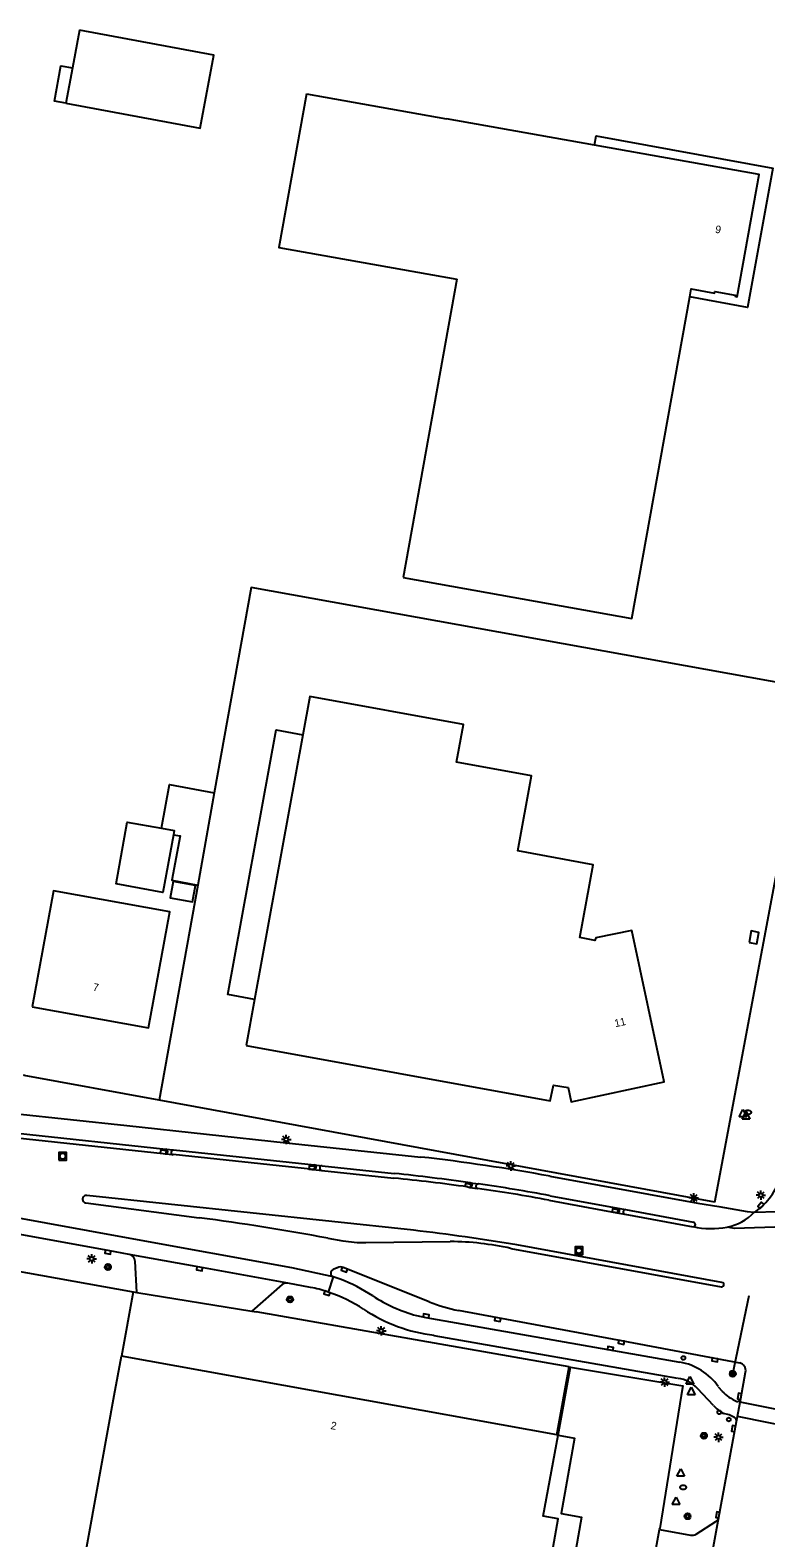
# Model space of a CAD drawing. Extents: x 130998 to 133001, y 398999 to 403002.
# Drawn here: x 132608 to 132704.3, y 399481.4 to 399678.8 of the extents above; entities that cross this region are included whole.
import ezdxf

# ---------------------------------------------------------------- set-up
doc = ezdxf.new("R2010")
doc.units = 0
for name, color, linetype in [('gg-afsc-hekwerk', 7, 'Continuous'), ('gg-afsc-muur', 7, 'Continuous'), ('gg-anno-huisnummerreeks BGT', 7, 'Continuous'), ('gg-bbg-bijgebouw', 7, 'Continuous'), ('gg-bbg-gedigitaliseerde bebouwing', 7, 'Continuous'), ('gg-bbg-gedigitaliseerde bijgebouw', 7, 'Continuous'), ('gg-bbg-hoofdgebouw', 7, 'Continuous'), ('gg-bbg-luifel en loopbrug', 7, 'Continuous'), ('gg-bbg-tussenscheiding', 7, 'Continuous'), ('gg-knt-verharding', 7, 'Continuous'), ('gg-knt-verharding nz', 7, 'Continuous'), ('gt-grn-weggrens', 7, 'Continuous'), ('gt-knt-lijn portaal', 7, 'Continuous'), ('gt-symb-boom', 7, 'Continuous'), ('gt-symb-brandkraan', 7, 'Continuous'), ('gt-symb-drukknoppaal', 7, 'Continuous'), ('gt-symb-kolk', 7, 'Continuous'), ('gt-symb-lichtmast', 7, 'Continuous'), ('gt-symb-portaalmast', 7, 'Continuous'), ('gt-symb-rioolschacht', 7, 'Continuous'), ('gt-symb-verkeersregelinstallatiepaal', 7, 'Continuous'), ('gt-symb-waterafsluiter', 7, 'Continuous')]:
    doc.layers.add(name, color=color, linetype=linetype)

# ---------------------------------------------------------------- blocks, each defined once
blk = doc.blocks.new('gt0-RS')
at = {"layer": 'gt-symb-rioolschacht'}
blk.add_lwpolyline([(-0.5, -0.5), (0.5, -0.5), (0.5, 0.5), (-0.5, 0.5)], close=True, dxfattribs=at)
blk.add_circle((0, 0), 0.375, dxfattribs=at)
blk = doc.blocks.new('gt0-KOLK')
at = {"layer": 'gt-symb-kolk'}
blk.add_lwpolyline([(0, 0), (0.37, 0), (0.37, 0.4), (-0.38, 0.4), (-0.38, 0), (0, 0)], dxfattribs=at)
blk = doc.blocks.new('gt0-LMAST')
at = {"layer": 'gt-symb-lichtmast'}
for p, q in [((-0.18, 0.17), (-0.45, 0.44)), ((-0.01, 0.25), (-0.01, 0.62)), ((0.17, 0.17), (0.44, 0.44)), ((-0.26, 0), (-0.63, 0)), ((-0.18, -0.18), (-0.45, -0.45)), ((-0.01, -0.25), (-0.01, -0.63)), ((0.44, -0.45), (0.17, -0.18)), ((0.24, 0), (0.62, 0))]:
    blk.add_line(p, q, dxfattribs=at)
blk.add_circle((-0.01, 0), 0.25, dxfattribs=at)
blk = doc.blocks.new('gt0-BOOM')
at = {"layer": 'gt-symb-boom'}
for radius in [0.4, 0.2]:
    blk.add_circle((0, 0), radius, dxfattribs=at)
blk = doc.blocks.new('gt0-WAFSL')
at = {"layer": 'gt-symb-waterafsluiter'}
for p, q in [((-0.5, -0.33), (0, 0.67)), ((0, 0.67), (0.5, -0.33)), ((0.5, -0.33), (-0.5, -0.33))]:
    blk.add_line(p, q, dxfattribs=at)
blk = doc.blocks.new('gt0-BR')
at = {"layer": 'gt-symb-brandkraan'}
for centre, radius, start, end in [((-0.24, 0), 0.206, 107.5669, 252.4331), ((0.6, -2.66), 3, 106.892, 107.5669), ((0, -0.69), 0.938, 73.108, 106.892), ((-0.6, -2.66), 3, 72.4331, 73.108), ((0.24, 0), 0.206, 287.567, 72.4331), ((0.6, 2.66), 3, 252.4331, 253.108), ((0, 0.69), 0.938, 253.108, 286.8921), ((-0.6, 2.66), 3, 286.8921, 287.567)]:
    blk.add_arc(centre, radius, start, end, dxfattribs=at)
blk = doc.blocks.new('gt0-DPAAL')
at = {"layer": 'gt-symb-drukknoppaal'}
blk.add_circle((0, 0), 0.25, dxfattribs=at)
blk = doc.blocks.new('gt0-VIPAAL')
at = {"layer": 'gt-symb-verkeersregelinstallatiepaal'}
blk.add_circle((0, 0), 0.25, dxfattribs=at)
blk = doc.blocks.new('gt0-PORTM')
at = {"layer": 'gt-symb-portaalmast'}
for radius in [0.4, 0.33, 0.27, 0.21, 0.15]:
    blk.add_circle((0, 0), radius, dxfattribs=at)

msp = doc.modelspace()

# ---------------------------------------------------------------- linework, layer by layer
at = {"layer": 'gg-afsc-hekwerk'}
for p, q in [((132697.6, 399525.33), (132706.9, 399574.84)), ((132629.93, 399566.84), (132624.88, 399538.68)), ((132697.6, 399525.33), (132624.88, 399538.68)), ((132621.96, 399513.51), (132637.01, 399511.05)), ((132637.01, 399511.05), (132637.58, 399510.96)), ((132678.55, 399503.76), (132637.58, 399510.96)), ((132690.39, 399482.46), (132690.41, 399482.58)), ((132689.42, 399477.2), (132690.39, 399482.46))]:
    msp.add_line(p, q, dxfattribs=at)
for points in [[(132710.22, 399592.55), (132636.92, 399605.81), (132632.09, 399578.92)], [(132624.88, 399538.68), (132607.19, 399541.92), (132607.21, 399542.04)]]:
    msp.add_lwpolyline(points, dxfattribs=at)
at = {"layer": 'gg-afsc-muur'}
for p, q in [((132676.92, 399494.84), (132678.55, 399503.76)), ((132677.1, 399494.81), (132678.73, 399503.73)), ((132678.55, 399503.76), (132678.73, 399503.73)), ((132693.4, 399501.02), (132693.23, 399500)), ((132693.23, 399500), (132690.41, 399482.58))]:
    msp.add_line(p, q, dxfattribs=at)
msp.add_lwpolyline([(132678.73, 399503.73), (132693.44, 399501.27), (132693.4, 399501.02)], dxfattribs=at)
at = {"layer": 'gg-bbg-bijgebouw'}
msp.add_line((132621.47, 399513.6), (132619.95, 399505.14), dxfattribs=at)
for points in [[(132702.12, 399559.3), (132703.11, 399559.12), (132703.38, 399560.63), (132702.38, 399560.82), (132702.12, 399559.3)], [(132601.52, 399517.03), (132601.55, 399517.17), (132621.47, 399513.6)]]:
    msp.add_lwpolyline(points, dxfattribs=at)
at = {"layer": 'gg-bbg-gedigitaliseerde bebouwing'}
msp.add_line((132644.15, 399670.43), (132662.51, 399667.15), dxfattribs=at)
msp.add_lwpolyline([(132644.15, 399670.43), (132640.56, 399650.32), (132663.83, 399646.17)], dxfattribs=at)
at = {"layer": 'gg-bbg-gedigitaliseerde bijgebouw'}
for p, q in [((132614.44, 399678.75), (132613.52, 399673.82)), ((132613.52, 399673.82), (132612.66, 399669.19))]:
    msp.add_line(p, q, dxfattribs=at)
for points in [[(132612.66, 399669.19), (132630.27, 399665.91), (132632.05, 399675.47), (132614.44, 399678.75)], [(132626.75, 399573.41), (132625.38, 399565.87), (132619.24, 399566.99), (132620.71, 399575.08), (132625.19, 399574.27)], [(132625.19, 399574.27), (132626.85, 399573.97), (132626.75, 399573.41)], [(132626.71, 399567.31), (132626.31, 399565.16), (132629.23, 399564.62), (132629.63, 399566.78), (132626.71, 399567.31)]]:
    msp.add_lwpolyline(points, dxfattribs=at)
at = {"layer": 'gg-bbg-hoofdgebouw'}
for p, q in [((132681.87, 399663.7), (132662.51, 399667.15)), ((132663.83, 399646.17), (132656.8, 399607.11)), ((132643.68, 399586.51), (132637.35, 399551.87)), ((132637.35, 399551.87), (132636.25, 399545.82)), ((132676.92, 399494.84), (132619.95, 399505.14)), ((132676.92, 399494.84), (132677.1, 399494.81))]:
    msp.add_line(p, q, dxfattribs=at)
for points in [[(132694.34, 399643.82), (132694.53, 399644.88), (132697.58, 399644.32), (132697.62, 399644.52), (132700.29, 399644.06), (132700.28, 399643.92), (132700.55, 399643.86), (132703.44, 399659.85), (132681.87, 399663.7)], [(132656.8, 399607.11), (132686.77, 399601.72), (132694.34, 399643.82)], [(132636.25, 399545.82), (132676.07, 399538.57), (132676.48, 399540.62), (132678.4, 399540.32), (132678.79, 399538.45), (132691, 399541.09), (132686.75, 399560.9), (132682.04, 399559.91), (132681.92, 399559.57), (132679.95, 399559.96), (132681.69, 399569.5), (132671.83, 399571.3), (132673.63, 399581.13), (132663.81, 399582.93), (132664.71, 399587.84), (132644.59, 399591.52), (132643.68, 399586.51)], [(132608.28, 399550.89), (132623.5, 399548.13), (132626.26, 399563.31), (132611.04, 399566.07), (132608.28, 399550.89)], [(132670.57, 399458.71), (132674.12, 399478.29), (132676.08, 399477.94), (132677.13, 399483.86), (132675.16, 399484.21), (132677.1, 399494.81)]]:
    msp.add_lwpolyline(points, dxfattribs=at)
at = {"layer": 'gg-bbg-luifel en loopbrug'}
msp.add_line((132632.09, 399578.92), (132629.93, 399566.84), dxfattribs=at)
for points in [[(132612.66, 399669.19), (132611.17, 399669.47), (132612.01, 399674.1), (132613.52, 399673.82)], [(132681.87, 399663.7), (132682.09, 399664.91), (132705.21, 399660.7), (132701.88, 399642.45), (132694.34, 399643.82)], [(132637.35, 399551.87), (132633.88, 399552.51), (132640.19, 399587.15), (132643.68, 399586.51)], [(132625.19, 399574.27), (132626.23, 399579.99), (132632.09, 399578.92)], [(132626.75, 399573.41), (132627.62, 399573.26), (132626.56, 399567.46), (132629.93, 399566.84)], [(132677.1, 399494.81), (132679.23, 399494.43), (132677.48, 399484.56), (132680.17, 399484.08), (132678.79, 399476.35), (132676.1, 399476.83), (132672.81, 399458.31), (132670.57, 399458.71)]]:
    msp.add_lwpolyline(points, dxfattribs=at)
at = {"layer": 'gg-bbg-tussenscheiding'}
msp.add_lwpolyline([(132613.38, 399468.91), (132619, 399500), (132619.95, 399505.14)], dxfattribs=at)
at = {"layer": 'gg-knt-verharding'}
for p, q in [((132606.34, 399534.35), (132625.75, 399532.24)), ((132625.75, 399532.24), (132626.77, 399532.15)), ((132626.77, 399532.15), (132645.17, 399530.19)), ((132625.68, 399531.64), (132626.71, 399531.54)), ((132645.08, 399529.59), (132626.71, 399531.54)), ((132645.17, 399530.19), (132646.23, 399530.08)), ((132646.23, 399530.08), (132655.65, 399529.08)), ((132645.08, 399529.59), (132646.17, 399529.47)), ((132646.17, 399529.47), (132655.59, 399528.47)), ((132658.18, 399521.64), (132615.43, 399526.2)), ((132665.28, 399527.31), (132665.53, 399527.25)), ((132665.53, 399527.25), (132666.55, 399527.11)), ((132665.6, 399527.87), (132666.66, 399527.71)), ((132676.07, 399526.16), (132684.92, 399524.52)), ((132615.29, 399525.22), (132630.13, 399523.28)), ((132675.9, 399525.57), (132684.8, 399523.93)), ((132684.92, 399524.52), (132685.92, 399524.35)), ((132685.92, 399524.35), (132694.83, 399522.71)), ((132703.04, 399524.12), (132703.79, 399524.77)), ((132684.8, 399523.93), (132685.83, 399523.74)), ((132685.83, 399523.74), (132694.76, 399522.11)), ((132646.98, 399520.6), (132648.92, 399520.25)), ((132651.95, 399520.03), (132662.98, 399520.17)), ((132670.91, 399519.26), (132698.44, 399514.22)), ((132698.54, 399514.81), (132671.7, 399519.73)), ((132621.96, 399513.51), (132621.73, 399517.58)), ((132648.2, 399516.74), (132647.64, 399516.5)), ((132660.24, 399512.28), (132648.98, 399516.76)), ((132640.98, 399514.54), (132637.01, 399511.05)), ((132644.7, 399514.16), (132641.74, 399514.72)), ((132648.58, 399515.23), (132647.67, 399515.56)), ((132621.47, 399513.6), (132621.96, 399513.51)), ((132647.02, 399513.54), (132646.9, 399513.58)), ((132701.01, 399499.6), (132701.65, 399503.08)), ((132697.46, 399498.69), (132695.34, 399500.93)), ((132698.07, 399501.16), (132698.58, 399500.56)), ((132698.15, 399484.08), (132700.45, 399496.62)), ((132695.18, 399481.87), (132697.76, 399483.5)), ((132695.85, 399471.56), (132698.15, 399484.08)), ((132690.39, 399482.46), (132694.43, 399481.74))]:
    msp.add_line(p, q, dxfattribs=at)
for points in [[(132598.5, 399537.7), (132620.64, 399535.34), (132641.51, 399533.08), (132659.12, 399531.23)], [(132606.3, 399533.73), (132625.4, 399531.69), (132625.68, 399531.64)], [(132676.04, 399528.72), (132695.4, 399525.18), (132698.12, 399524.76), (132701.83, 399524.11), (132702.76, 399524.02)], [(132620.96, 399518.49), (132618.2, 399518.98), (132606.91, 399521.05), (132605.67, 399521.29)], [(132641.74, 399514.72), (132630.19, 399516.79), (132620.96, 399518.49)], [(132658.58, 399510.49), (132659.8, 399510.23), (132693.05, 399504.37)], [(132700.88, 399504.26), (132685.41, 399507.17), (132669.22, 399510.16), (132664.06, 399511.13)], [(132692.79, 399502.25), (132660.88, 399507.82), (132660.88, 399507.9)], [(132700.21, 399497.13), (132699.49, 399497.49), (132698.73, 399497.67)]]:
    msp.add_lwpolyline(points, dxfattribs=at)
for centre, radius, start, end in [((132625.7, 399531.95), 0.303, 267.0306, 79.8706), ((132626.75, 399531.84), 0.305, 86.5617, 262.3349), ((132645.12, 399529.89), 0.307, 263.9698, 79.7172), ((132646.2, 399529.78), 0.309, 84.9042, 263.2136), ((132629.41, 399272.21), 260.72, 79.6966, 83.4569), ((132627.97, 399256.48), 273.39, 82.1567, 84.202), ((132622.63, 399216.67), 314.15, 82.1386, 83.966), ((132697.54, 399531.47), 9.16, 312.9973, 348.3657), ((132615.35, 399525.71), 0.496, 80.6577, 263.213), ((132665.54, 399527.56), 0.312, 268.5758, 78.8659), ((132666.64, 399527.4), 0.308, 85.7773, 252.7766), ((132639.54, 399333.58), 195.41, 79.2765, 82.0553), ((132631.95, 399287.99), 242.23, 79.5056, 81.7614), ((132684.85, 399524.22), 0.302, 260.4048, 77.0868), ((132685.91, 399524.04), 0.309, 88.2528, 254.2975), ((132702.74, 399524.48), 0.464, 272.3631, 309.2067), ((132594.11, 399243.06), 282.52, 79.2154, 82.676), ((132694.77, 399522.41), 0.301, 267.6059, 79.5873), ((132652.06, 399542.12), 22.1, 261.829, 269.6954), ((132626.26, 399247.2), 276.29, 80.5329, 83.3659), ((132662.66, 399482.38), 37.79, 77.3907, 89.5118), ((132620.76, 399517.54), 0.97, 1.964, 78.1376), ((132647.83, 399516.03), 0.499, 112.0005, 251.3041), ((132648.61, 399515.99), 0.855, 64.5039, 118.1674), ((132641.58, 399513.71), 1.02, 80.8854, 126.021), ((132641.82, 399498.8), 15.63, 71.0062, 79.358), ((132640.92, 399494.99), 21.64, 56.59, 69.2607), ((132698.5, 399514.51), 0.3, 258.1275, 81.7239), ((132641.3, 399495.81), 18.63, 56.276, 72.13), ((132663.8, 399529.86), 20.07, 236.8698, 254.9056), ((132668.99, 399534.25), 23.65, 248.2855, 257.961), ((132663.58, 399529.45), 21.73, 236.6717, 262.87), ((132691.71, 399496.74), 7.75, 34.8403, 80.089), ((132700.65, 399503.27), 1.02, 348.9493, 77.244), ((132692.28, 399498.12), 4.16, 42.6005, 82.8931), ((132703.1, 399505.01), 6.35, 224.5779, 245.6604), ((132701.25, 399502.1), 5.1, 221.9182, 240.3902), ((132700.53, 399499.71), 0.485, 264.2613, 346.6053), ((132699.86, 399496.65), 0.595, 357.8092, 53.7613), ((132697.19, 399484.3), 0.984, 305.5657, 346.8711), ((132694.65, 399482.72), 1.01, 257.4866, 301.8837)]:
    msp.add_arc(centre, radius, start, end, dxfattribs=at)
at = {"layer": 'gg-knt-verharding nz'}
for p, q in [((132702.76, 399524.02), (132719.59, 399524.43)), ((132700.57, 399497.25), (132700.92, 399499.12)), ((132700.92, 399499.12), (132701.01, 399499.6)), ((132713.69, 399496.62), (132700.92, 399499.12)), ((132700.45, 399496.62), (132700.57, 399497.25)), ((132711.99, 399494.93), (132700.57, 399497.25))]:
    msp.add_line(p, q, dxfattribs=at)
for points in [[(132647.67, 399515.56), (132642.25, 399516.71), (132621.09, 399520.55), (132550.06, 399533.52)], [(132721.26, 399522.58), (132700.2, 399521.88), (132699.24, 399522.05)]]:
    msp.add_lwpolyline(points, dxfattribs=at)
for centre, radius, start, end in [((132697.87, 399528.65), 6.74, 281.732, 316.5456), ((132697.14, 399532.5), 10.65, 257.0979, 281.3668)]:
    msp.add_arc(centre, radius, start, end, dxfattribs=at)
at = {"layer": 'gt-grn-weggrens'}
msp.add_line((132647.67, 399515.56), (132647.02, 399513.54), dxfattribs=at)
at = {"layer": 'gt-knt-lijn portaal'}
msp.add_line((132699.97, 399502.85), (132702.09, 399513.11), dxfattribs=at)

# ---------------------------------------------------------------- block references
at = {"layer": 'gt-symb-boom'}
for p in [(132618.17, 399516.83), (132642.01, 399512.59), (132696.18, 399494.74), (132694.04, 399484.21)]:
    msp.add_blockref('gt0-BOOM', p, dxfattribs=at)
at = {"layer": 'gt-symb-brandkraan'}
for p in [(132701.95, 399537.08), (132693.47, 399487.98)]:
    msp.add_blockref('gt0-BR', p, dxfattribs=at)
at = {"layer": 'gt-symb-drukknoppaal'}
msp.add_blockref('gt0-DPAAL', (132698.2, 399497.81), dxfattribs=at)
at = {"layer": 'gt-symb-kolk'}
for p, rotation in [((132625.4, 399531.69), -9.109402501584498), ((132644.85, 399529.61), -5.025665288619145), ((132665.28, 399527.31), -13.869879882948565), ((132684.54, 399523.99), -10.369807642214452), ((132703.79, 399524.77), 50.27398336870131), ((132618.2, 399518.98), 169.58904902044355), ((132630.19, 399516.79), 169.56523953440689), ((132649.19, 399516.67), 157.9363450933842), ((132646.9, 399513.58), 162.0524350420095), ((132659.8, 399510.23), -10.008914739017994), ((132669.22, 399510.16), 169.39273728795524), ((132683.92, 399505.97), -9.959830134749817), ((132685.41, 399507.17), 169.53996881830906), ((132697.65, 399504.87), 169.3753872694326), ((132701.05, 399499.87), 79.4418128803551), ((132700.27, 399495.63), 79.70453634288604), ((132698.2, 399484.34), 79.59698632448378)]:
    msp.add_blockref('gt0-KOLK', p, dxfattribs=dict(at, rotation=rotation))
at = {"layer": 'gt-symb-lichtmast'}
for p in [(132641.52, 399533.53), (132670.92, 399530.06), (132694.86, 399525.87), (132703.64, 399526.24), (132616.06, 399517.91), (132653.96, 399508.48), (132691.05, 399501.76), (132698.1, 399494.55)]:
    msp.add_blockref('gt0-LMAST', p, dxfattribs=at)
at = {"layer": 'gt-symb-portaalmast'}
msp.add_blockref('gt0-PORTM', (132699.97, 399502.85), dxfattribs=at)
at = {"layer": 'gt-symb-rioolschacht'}
for p in [(132612.25, 399531.34), (132679.82, 399518.97)]:
    msp.add_blockref('gt0-RS', p, dxfattribs=at)
at = {"layer": 'gt-symb-verkeersregelinstallatiepaal'}
for p in [(132693.5, 399504.93), (132699.44, 399496.86)]:
    msp.add_blockref('gt0-VIPAAL', p, dxfattribs=at)
at = {"layer": 'gt-symb-waterafsluiter'}
for p in [(132701.3, 399536.8), (132701.71, 399536.52), (132694.36, 399501.84), (132694.53, 399500.43), (132693.16, 399489.76), (132692.54, 399486.05)]:
    msp.add_blockref('gt0-WAFSL', p, dxfattribs=at)

# ---------------------------------------------------------------- texts
at = {"layer": 'gg-anno-huisnummerreeks BGT'}
for s, rotation, p in [('9', 349.7, (132697.6, 399652.24)), ('7', 349.7, (132616.15, 399553.02)), ('11', 12.1, (132684.59, 399548.22)), ('2', 349.7, (132647.27, 399495.63))]:
    msp.add_text(s, height=1, rotation=rotation, dxfattribs=at).set_placement(p)

doc.saveas('drawing.dxf')
